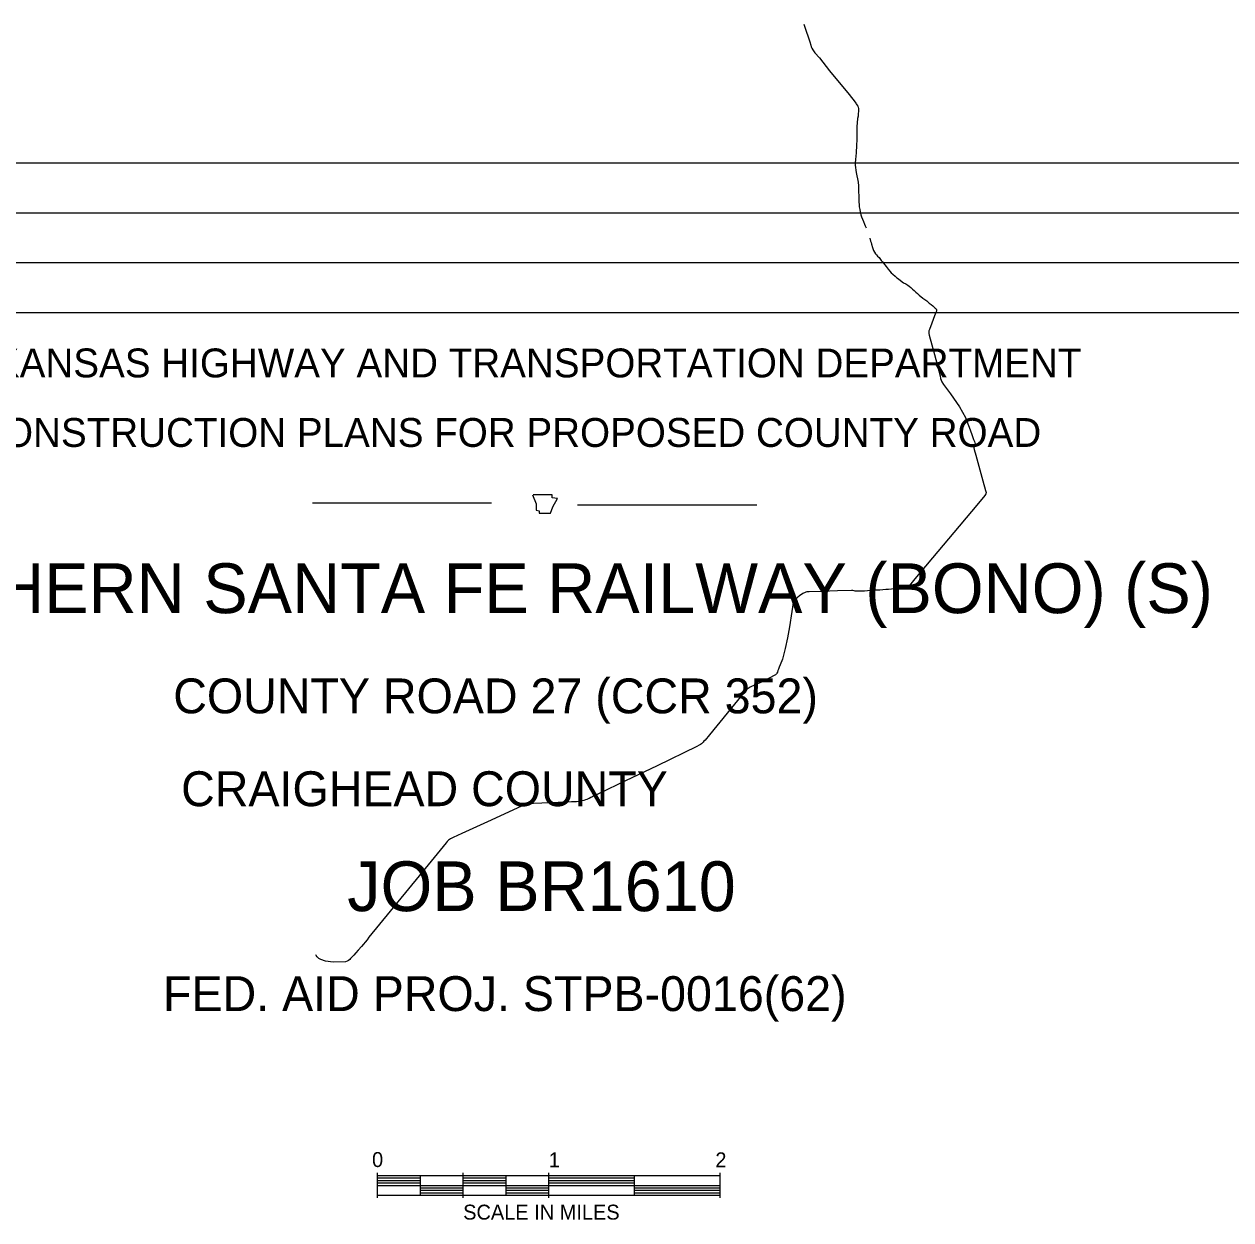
# Model space of a CAD drawing. Extents: x 1671357 to 13005564, y 567358 to 14261451.
# Drawn here: x 12758296.45 to 12758308.57, y 14259950.26 to 14259962.27 of the extents above; entities that cross this region are included whole.
import ezdxf

# ---------------------------------------------------------------- set-up
doc = ezdxf.new("R2010")
doc.units = 0
doc.layers.add('Default', color=7, linetype='Continuous')

msp = doc.modelspace()

# ---------------------------------------------------------------- linework, layer by layer
at = {"layer": 'Default'}
for p, q in [((12758318.631, 14259960.872), (12758283.562, 14259960.872)), ((12758318.631, 14259960.371), (12758283.562, 14259960.371)), ((12758318.631, 14259959.871), (12758283.562, 14259959.871)), ((12758318.61, 14259959.371), (12758284.583, 14259959.371)), ((12758299.343, 14259957.463), (12758301.143, 14259957.463)), ((12758302.007, 14259957.443), (12758303.807, 14259957.443)), ((12758299.994, 14259950.735), (12758299.994, 14259950.485)), ((12758299.994, 14259950.71), (12758300.424, 14259950.71)), ((12758299.994, 14259950.685), (12758300.424, 14259950.685)), ((12758299.994, 14259950.66), (12758300.424, 14259950.66)), ((12758299.994, 14259950.635), (12758300.424, 14259950.635)), ((12758300.424, 14259950.71), (12758300.424, 14259950.51)), ((12758300.424, 14259950.71), (12758300.854, 14259950.71)), ((12758300.854, 14259950.735), (12758300.854, 14259950.485)), ((12758300.854, 14259950.71), (12758301.714, 14259950.71)), ((12758300.854, 14259950.685), (12758301.284, 14259950.685)), ((12758300.854, 14259950.66), (12758301.284, 14259950.66)), ((12758300.854, 14259950.635), (12758301.284, 14259950.635)), ((12758301.284, 14259950.71), (12758301.284, 14259950.51)), ((12758301.714, 14259950.735), (12758301.714, 14259950.485)), ((12758301.714, 14259950.71), (12758302.574, 14259950.71)), ((12758301.714, 14259950.685), (12758302.574, 14259950.685)), ((12758301.714, 14259950.66), (12758302.574, 14259950.66)), ((12758301.714, 14259950.635), (12758302.574, 14259950.635)), ((12758302.574, 14259950.71), (12758302.574, 14259950.51)), ((12758302.574, 14259950.71), (12758303.434, 14259950.71)), ((12758303.434, 14259950.735), (12758303.434, 14259950.485)), ((12758299.994, 14259950.61), (12758301.714, 14259950.61)), ((12758299.994, 14259950.51), (12758300.424, 14259950.51)), ((12758300.424, 14259950.585), (12758300.854, 14259950.585)), ((12758300.424, 14259950.56), (12758300.854, 14259950.56)), ((12758300.424, 14259950.535), (12758300.854, 14259950.535)), ((12758300.424, 14259950.51), (12758300.854, 14259950.51)), ((12758300.854, 14259950.51), (12758301.714, 14259950.51)), ((12758301.284, 14259950.585), (12758301.714, 14259950.585)), ((12758301.284, 14259950.56), (12758301.714, 14259950.56)), ((12758301.284, 14259950.535), (12758301.714, 14259950.535)), ((12758301.689, 14259950.51), (12758302.574, 14259950.51)), ((12758301.714, 14259950.61), (12758303.434, 14259950.61)), ((12758302.574, 14259950.585), (12758303.434, 14259950.585)), ((12758302.574, 14259950.56), (12758303.434, 14259950.56)), ((12758302.574, 14259950.535), (12758303.434, 14259950.535)), ((12758302.574, 14259950.51), (12758303.434, 14259950.51))]:
    msp.add_line(p, q, dxfattribs=at)
for points in [[(12758304.279, 14259962.269), (12758304.286, 14259962.247), (12758304.34, 14259962.091), (12758304.348, 14259962.058), (12758304.353, 14259962.041), (12758304.358, 14259962.027), (12758304.368, 14259962.01), (12758304.389, 14259961.982), (12758304.436, 14259961.929)], [(12758304.436, 14259961.929), (12758304.538, 14259961.801)], [(12758304.538, 14259961.801), (12758304.735, 14259961.562), (12758304.794, 14259961.486), (12758304.801, 14259961.476), (12758304.806, 14259961.468), (12758304.812, 14259961.46), (12758304.821, 14259961.446), (12758304.826, 14259961.438), (12758304.827, 14259961.417), (12758304.825, 14259961.344), (12758304.818, 14259961.32), (12758304.812, 14259961.236), (12758304.811, 14259961.107), (12758304.808, 14259961.055), (12758304.804, 14259960.976), (12758304.798, 14259960.911), (12758304.796, 14259960.873), (12758304.795, 14259960.852), (12758304.797, 14259960.829), (12758304.801, 14259960.804), (12758304.805, 14259960.78), (12758304.812, 14259960.745), (12758304.818, 14259960.716), (12758304.824, 14259960.683), (12758304.827, 14259960.644), (12758304.829, 14259960.602), (12758304.831, 14259960.528), (12758304.833, 14259960.481), (12758304.834, 14259960.459), (12758304.835, 14259960.436), (12758304.84, 14259960.408), (12758304.845, 14259960.384), (12758304.852, 14259960.355), (12758304.859, 14259960.333), (12758304.877, 14259960.286), (12758304.888, 14259960.261), (12758304.894, 14259960.244), (12758304.904, 14259960.222)], [(12758304.942, 14259960.119), (12758304.95, 14259960.089), (12758304.954, 14259960.076), (12758304.959, 14259960.058), (12758304.968, 14259960.026), (12758304.98, 14259959.997), (12758304.989, 14259959.979), (12758305, 14259959.963), (12758305.008, 14259959.953), (12758305.019, 14259959.94), (12758305.034, 14259959.926), (12758305.041, 14259959.916), (12758305.057, 14259959.896), (12758305.068, 14259959.882), (12758305.08, 14259959.868), (12758305.092, 14259959.851), (12758305.106, 14259959.835), (12758305.115, 14259959.823), (12758305.127, 14259959.807), (12758305.142, 14259959.789), (12758305.157, 14259959.773), (12758305.173, 14259959.757), (12758305.195, 14259959.739), (12758305.214, 14259959.721), (12758305.23, 14259959.71), (12758305.249, 14259959.695), (12758305.281, 14259959.673), (12758305.303, 14259959.661), (12758305.322, 14259959.648), (12758305.338, 14259959.637), (12758305.353, 14259959.624), (12758305.37, 14259959.609), (12758305.386, 14259959.595), (12758305.403, 14259959.579), (12758305.42, 14259959.565), (12758305.438, 14259959.548), (12758305.475, 14259959.518), (12758305.496, 14259959.503), (12758305.514, 14259959.489), (12758305.539, 14259959.468), (12758305.557, 14259959.454), (12758305.575, 14259959.439), (12758305.589, 14259959.426), (12758305.599, 14259959.418), (12758305.608, 14259959.41), (12758305.613, 14259959.4), (12758305.612, 14259959.391), (12758305.61, 14259959.386), (12758305.602, 14259959.366), (12758305.542, 14259959.203), (12758305.536, 14259959.191), (12758305.536, 14259959.185), (12758305.535, 14259959.175), (12758305.536, 14259959.163), (12758305.538, 14259959.147), (12758305.592, 14259958.952), (12758305.647, 14259958.736), (12758305.653, 14259958.711), (12758305.666, 14259958.677), (12758305.683, 14259958.65), (12758305.711, 14259958.612), (12758305.751, 14259958.558), (12758305.841, 14259958.427), (12758305.903, 14259958.319), (12758305.909, 14259958.299), (12758305.941, 14259958.221), (12758305.968, 14259958.148), (12758305.984, 14259958.097), (12758305.992, 14259958.077), (12758305.996, 14259958.066), (12758305.999, 14259958.059), (12758306.001, 14259958.051), (12758305.999, 14259958.038), (12758305.998, 14259958.034), (12758305.993, 14259958.025), (12758305.991, 14259958.022), (12758305.988, 14259958.015), (12758305.989, 14259957.998), (12758306.006, 14259957.94), (12758306.077, 14259957.684), (12758306.104, 14259957.586), (12758306.109, 14259957.565), (12758306.11, 14259957.559), (12758306.108, 14259957.552), (12758306.096, 14259957.535), (12758306.017, 14259957.44)], [(12758301.555, 14259957.543), (12758301.59, 14259957.451), (12758301.59, 14259957.39), (12758301.621, 14259957.383), (12758301.621, 14259957.36), (12758301.735, 14259957.36), (12758301.758, 14259957.421), (12758301.804, 14259957.505), (12758301.75, 14259957.512), (12758301.75, 14259957.543), (12758301.56, 14259957.543)], [(12758306.017, 14259957.44), (12758305.395, 14259956.7), (12758305.327, 14259956.615)], [(12758304.759, 14259956.583), (12758304.618, 14259956.579), (12758304.458, 14259956.572), (12758304.334, 14259956.57), (12758304.324, 14259956.569), (12758304.317, 14259956.569), (12758304.309, 14259956.568), (12758304.299, 14259956.564), (12758304.292, 14259956.562), (12758304.269, 14259956.551), (12758304.237, 14259956.529), (12758304.218, 14259956.514), (12758304.203, 14259956.5), (12758304.192, 14259956.489), (12758304.184, 14259956.48), (12758304.178, 14259956.473), (12758304.172, 14259956.46), (12758304.158, 14259956.372), (12758304.134, 14259956.218), (12758304.116, 14259956.108), (12758304.093, 14259956.001), (12758304.064, 14259955.892), (12758304.041, 14259955.835), (12758304.03, 14259955.812), (12758304.024, 14259955.794), (12758304.019, 14259955.779), (12758304.013, 14259955.763), (12758304.008, 14259955.753), (12758304.005, 14259955.745), (12758304.001, 14259955.742), (12758303.995, 14259955.735), (12758303.859, 14259955.667), (12758303.791, 14259955.635), (12758303.741, 14259955.612), (12758303.711, 14259955.593), (12758303.701, 14259955.584), (12758303.687, 14259955.567), (12758303.332, 14259955.134), (12758303.288, 14259955.081), (12758303.276, 14259955.068), (12758303.268, 14259955.059), (12758303.259, 14259955.05), (12758303.251, 14259955.043), (12758303.24, 14259955.035), (12758303.229, 14259955.029), (12758303.203, 14259955.015), (12758302.805, 14259954.822), (12758302.489, 14259954.67), (12758302.223, 14259954.544), (12758302.204, 14259954.535), (12758302.188, 14259954.528), (12758302.174, 14259954.521), (12758302.161, 14259954.515), (12758302.149, 14259954.508), (12758302.138, 14259954.503), (12758302.124, 14259954.495), (12758302.111, 14259954.489), (12758302.099, 14259954.484), (12758302.087, 14259954.48), (12758302.069, 14259954.473), (12758302.05, 14259954.469), (12758302.031, 14259954.464), (12758301.996, 14259954.46), (12758301.945, 14259954.459), (12758301.812, 14259954.453), (12758301.563, 14259954.443), (12758301.53, 14259954.44), (12758301.502, 14259954.436), (12758301.48, 14259954.43), (12758301.449, 14259954.422), (12758301.139, 14259954.278), (12758300.843, 14259954.142), (12758300.755, 14259954.103), (12758300.744, 14259954.097), (12758300.731, 14259954.089), (12758300.719, 14259954.081), (12758300.711, 14259954.076), (12758300.704, 14259954.069), (12758300.697, 14259954.062), (12758300.685, 14259954.05), (12758300.414, 14259953.717)], [(12758305.327, 14259956.615), (12758305.318, 14259956.615), (12758305.296, 14259956.614), (12758305.279, 14259956.612), (12758305.246, 14259956.607), (12758305.196, 14259956.6), (12758305.161, 14259956.596), (12758305.131, 14259956.593), (12758305.101, 14259956.591), (12758305.041, 14259956.586), (12758305.026, 14259956.586), (12758304.998, 14259956.586), (12758304.977, 14259956.583), (12758304.954, 14259956.581), (12758304.917, 14259956.578), (12758304.889, 14259956.575), (12758304.857, 14259956.574), (12758304.835, 14259956.574), (12758304.815, 14259956.575), (12758304.793, 14259956.576), (12758304.783, 14259956.578), (12758304.772, 14259956.581), (12758304.759, 14259956.583)], [(12758300.414, 14259953.717), (12758299.911, 14259953.102)], [(12758299.911, 14259953.102), (12758299.892, 14259953.076), (12758299.835, 14259953.008), (12758299.802, 14259952.971), (12758299.778, 14259952.944), (12758299.758, 14259952.922), (12758299.751, 14259952.914), (12758299.737, 14259952.898), (12758299.727, 14259952.886), (12758299.717, 14259952.876), (12758299.706, 14259952.868), (12758299.693, 14259952.861), (12758299.674, 14259952.853), (12758299.552, 14259952.852), (12758299.475, 14259952.862), (12758299.426, 14259952.877), (12758299.407, 14259952.887), (12758299.391, 14259952.905), (12758299.382, 14259952.919), (12758299.378, 14259952.926)]]:
    msp.add_lwpolyline(points, dxfattribs=at)

# ---------------------------------------------------------------- texts
for s, height, p in [('ARKANSAS HIGHWAY AND TRANSPORTATION DEPARTMENT', 0.29, (12758295.605, 14259958.722)), ('CONSTRUCTION PLANS FOR PROPOSED COUNTY ROAD', 0.29, (12758295.955, 14259958.024)), ('      BURLINGTON NORTHERN SANTA FE RAILWAY (BONO) (S)      ', 0.5, (12758288.588, 14259956.355)), ('COUNTY ROAD 27 (CCR 352)', 0.35, (12758297.945, 14259955.349)), ('     CRAIGHEAD COUNTY     ', 0.35, (12758297.374, 14259954.417)), ('JOB BR1610', 0.5, (12758299.693, 14259953.363)), ('FED. AID PROJ. STPB-0016(62)', 0.35, (12758297.842, 14259952.36)), ('0', 0.15, (12758299.942, 14259950.794)), ('1', 0.15, (12758301.717, 14259950.791)), ('2', 0.15, (12758303.39, 14259950.791)), ('SCALE IN MILES', 0.15, (12758300.857, 14259950.266))]:
    msp.add_text(s, height=height, dxfattribs=at).set_placement(p)

doc.saveas('drawing.dxf')
